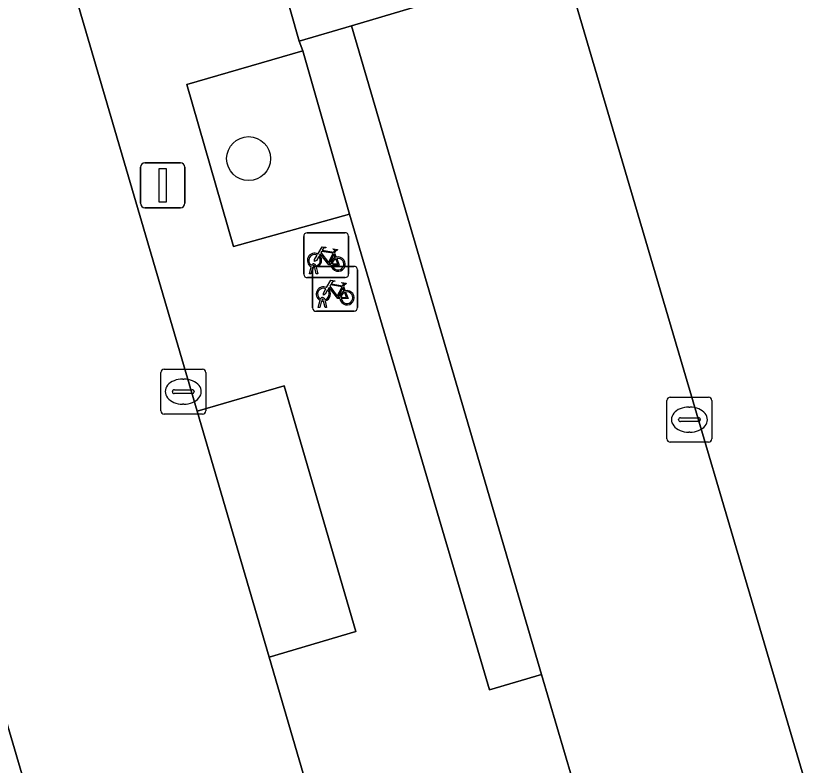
# Model space of a CAD drawing. Extents: x 159371 to 159986, y 382987 to 383597.
# Drawn here: x 159641.59 to 159659.34, y 383539.17 to 383555.86 of the extents above; entities that cross this region are included whole.
import ezdxf

# ---------------------------------------------------------------- set-up
doc = ezdxf.new("R2010")
doc.units = 0
for name, color, linetype in [('IMGEO_Boom', 7, 'Continuous'), ('IMGEO_Fietsenrek', 7, 'Continuous'), ('IMGEO_Groenvoorziening', 7, 'Continuous'), ('IMGEO_Haag', 7, 'Continuous'), ('IMGEO_Kolk', 7, 'Continuous'), ('IMGEO_Lichtmast', 7, 'Continuous'), ('IMGEO_Parkeervlak_open', 7, 'Continuous'), ('IMGEO_Rijbaan_lokaal_open', 7, 'Continuous'), ('IMGEO_Voetpad_open', 7, 'Continuous')]:
    doc.layers.add(name, color=color, linetype=linetype)

msp = doc.modelspace()

# ---------------------------------------------------------------- linework, layer by layer
at = {"layer": 'IMGEO_Boom'}
msp.add_circle((159646.774, 383552.683), 0.489, dxfattribs=at)
at = {"layer": 'IMGEO_Fietsenrek'}
for p, q in [((159648.076, 383551.031), (159648.917, 383551.031)), ((159648.917, 383551.031), (159648.076, 383551.031)), ((159648.001, 383550.106), (159648.001, 383550.947)), ((159648.001, 383550.947), (159648.001, 383550.106)), ((159649.001, 383550.956), (159649.001, 383550.115)), ((159649.001, 383550.115), (159649.001, 383550.956)), ((159648.688, 383550.58), (159648.724, 383550.485)), ((159648.128, 383550.115), (159648.167, 383550.275)), ((159648.197, 383550.263), (159648.162, 383550.115)), ((159648.199, 383549.357), (159648.199, 383550.198)), ((159648.199, 383550.198), (159648.199, 383549.357)), ((159648.239, 383550.287), (159648.238, 383550.291)), ((159648.28, 383550.115), (159648.246, 383550.257)), ((159648.27, 383550.298), (159648.271, 383550.291)), ((159648.274, 383550.282), (159649.115, 383550.282)), ((159649.115, 383550.282), (159648.274, 383550.282)), ((159648.278, 383550.261), (159648.313, 383550.115)), ((159649.199, 383550.207), (159649.199, 383549.366)), ((159649.199, 383549.366), (159649.199, 383550.207)), ((159648.926, 383550.031), (159648.085, 383550.031)), ((159648.085, 383550.031), (159648.926, 383550.031)), ((159648.162, 383550.115), (159648.128, 383550.115)), ((159648.313, 383550.115), (159648.28, 383550.115)), ((159648.886, 383549.831), (159648.922, 383549.736)), ((159648.326, 383549.366), (159648.365, 383549.526)), ((159648.395, 383549.514), (159648.36, 383549.366)), ((159648.437, 383549.538), (159648.436, 383549.542)), ((159648.478, 383549.366), (159648.444, 383549.508)), ((159648.468, 383549.549), (159648.469, 383549.542)), ((159648.476, 383549.512), (159648.511, 383549.366)), ((159649.124, 383549.282), (159648.283, 383549.282)), ((159648.283, 383549.282), (159649.124, 383549.282)), ((159648.36, 383549.366), (159648.326, 383549.366)), ((159648.511, 383549.366), (159648.478, 383549.366))]:
    msp.add_line(p, q, dxfattribs=at)
for points in [[(159648.314, 383550.557), (159648.409, 383550.721), (159648.495, 383550.707), (159648.497, 383550.698), (159648.441, 383550.687), (159648.414, 383550.642), (159648.67, 383550.601)], [(159648.67, 383550.601), (159648.695, 383550.65), (159648.689, 383550.654), (159648.666, 383550.658), (159648.654, 383550.665), (159648.653, 383550.668), (159648.655, 383550.673), (159648.75, 383550.658), (159648.752, 383550.648), (159648.742, 383550.635), (159648.73, 383550.629), (159648.716, 383550.635), (159648.688, 383550.58)], [(159648.335, 383550.505), (159648.283, 383550.415), (159648.243, 383550.39), (159648.244, 383550.437), (159648.299, 383550.531)], [(159648.61, 383550.313), (159648.56, 383550.313), (159648.369, 383550.564), (159648.35, 383550.532)], [(159648.657, 383550.576), (159648.4, 383550.617), (159648.383, 383550.588), (159648.55, 383550.368), (159648.657, 383550.576)], [(159648.705, 383550.478), (159648.675, 383550.555), (159648.566, 383550.337), (159648.609, 383550.337)], [(159648.639, 383550.337), (159648.759, 383550.336), (159648.715, 383550.45)], [(159648.735, 383550.457), (159648.79, 383550.312), (159648.64, 383550.312)], [(159648.512, 383549.808), (159648.607, 383549.972), (159648.693, 383549.958), (159648.695, 383549.949), (159648.639, 383549.938), (159648.612, 383549.893), (159648.868, 383549.852)], [(159648.808, 383549.564), (159648.758, 383549.564), (159648.567, 383549.815), (159648.548, 383549.783)], [(159648.855, 383549.827), (159648.598, 383549.868), (159648.581, 383549.839), (159648.748, 383549.619), (159648.855, 383549.827)], [(159648.903, 383549.729), (159648.873, 383549.806), (159648.764, 383549.588), (159648.807, 383549.588)], [(159648.868, 383549.852), (159648.893, 383549.901), (159648.887, 383549.905), (159648.864, 383549.909), (159648.852, 383549.916), (159648.851, 383549.919), (159648.853, 383549.924), (159648.948, 383549.909), (159648.95, 383549.899), (159648.94, 383549.886), (159648.928, 383549.88), (159648.914, 383549.886), (159648.886, 383549.831)], [(159648.533, 383549.756), (159648.481, 383549.666), (159648.441, 383549.641), (159648.442, 383549.688), (159648.497, 383549.782)], [(159648.837, 383549.588), (159648.957, 383549.587), (159648.913, 383549.701)], [(159648.933, 383549.708), (159648.988, 383549.563), (159648.838, 383549.563)]]:
    msp.add_lwpolyline(points, dxfattribs=at)
for centre, radius, start, end in [((159648.079, 383550.953), 0.0779, 92.4484, 184.2845), ((159648.079, 383550.953), 0.0779, 92.4484, 184.2845), ((159648.923, 383550.953), 0.0779, 2.4484, 94.2845), ((159648.923, 383550.953), 0.0779, 2.4484, 94.2845), ((159648.241, 383550.416), 0.159, 62.6766, 242.1369), ((159648.241, 383550.416), 0.129, 63.3192, 238.903), ((159648.241, 383550.416), 0.129, 283.6043, 43.4302), ((159648.241, 383550.416), 0.159, 283.5766, 46.6042), ((159648.221, 383550.287), 0.0499, 12.8025, 158.6934), ((159648.768, 383550.332), 0.159, 113.3408, 178.3217), ((159648.768, 383550.332), 0.159, 187.0065, 105.7708), ((159648.768, 383550.332), 0.129, 113.923, 177.9556), ((159648.768, 383550.332), 0.129, 188.6715, 104.5883), ((159648.241, 383550.416), 0.159, 253.9967, 271.7867), ((159648.277, 383550.204), 0.0779, 92.4484, 184.2845), ((159648.277, 383550.204), 0.0779, 92.4484, 184.2845), ((159648.221, 383550.287), 0.0174, 12.8025, 163.4502), ((159648.241, 383550.416), 0.129, 253.415, 269.0204), ((159649.121, 383550.204), 0.0779, 2.4484, 94.2845), ((159649.121, 383550.204), 0.0779, 2.4484, 94.2845), ((159648.079, 383550.109), 0.0779, 182.4484, 274.2845), ((159648.079, 383550.109), 0.0779, 182.4484, 274.2845), ((159648.923, 383550.109), 0.0779, 272.4484, 4.2845), ((159648.923, 383550.109), 0.0779, 272.4484, 4.2845), ((159648.439, 383549.667), 0.159, 62.6766, 242.1369), ((159648.439, 383549.667), 0.129, 63.3192, 238.903), ((159648.439, 383549.667), 0.129, 283.6043, 43.4302), ((159648.439, 383549.667), 0.159, 283.5766, 46.6042), ((159648.966, 383549.583), 0.159, 113.3408, 178.3217), ((159648.966, 383549.583), 0.159, 187.0065, 105.7708), ((159648.966, 383549.583), 0.129, 113.923, 177.9556), ((159648.966, 383549.583), 0.129, 188.6715, 104.5883), ((159648.419, 383549.538), 0.0499, 12.8025, 158.6934), ((159648.439, 383549.667), 0.159, 253.9967, 271.7867), ((159648.419, 383549.538), 0.0174, 12.8025, 163.4502), ((159648.439, 383549.667), 0.129, 253.415, 269.0204), ((159648.277, 383549.36), 0.0779, 182.4484, 274.2845), ((159648.277, 383549.36), 0.0779, 182.4484, 274.2845), ((159649.121, 383549.36), 0.0779, 272.4484, 4.2845), ((159649.121, 383549.36), 0.0779, 272.4484, 4.2845)]:
    msp.add_arc(centre, radius, start, end, dxfattribs=at)
at = {"layer": 'IMGEO_Groenvoorziening'}
for points in [[(159649.066, 383555.642), (159647.901, 383555.297), (159647.978, 383555.084), (159649.024, 383551.446), (159652.137, 383540.849), (159653.299, 383541.189)], [(159647.978, 383555.084), (159645.402, 383554.335), (159646.44, 383550.728), (159649.024, 383551.446)]]:
    msp.add_lwpolyline(points, close=True, dxfattribs=at)
at = {"layer": 'IMGEO_Haag'}
msp.add_lwpolyline([(159649.066, 383555.642), (159647.901, 383555.297), (159647.978, 383555.084), (159649.024, 383551.446), (159652.137, 383540.849), (159653.299, 383541.189)], close=True, dxfattribs=at)
at = {"layer": 'IMGEO_Kolk'}
for p, q in [((159644.819, 383547.066), (159644.819, 383547.918)), ((159644.894, 383547.992), (159645.746, 383547.992)), ((159645.82, 383547.918), (159645.82, 383547.066)), ((159645.307, 383547.772), (159645.332, 383547.772)), ((159645.078, 383547.486), (159645.078, 383547.498)), ((159645.121, 383547.535), (159645.519, 383547.535)), ((159645.562, 383547.498), (159645.562, 383547.486)), ((159645.516, 383547.449), (159645.118, 383547.449)), ((159656.164, 383547.368), (159657.016, 383547.368)), ((159645.33, 383547.212), (159645.305, 383547.212)), ((159656.089, 383546.442), (159656.089, 383547.294)), ((159656.577, 383547.148), (159656.602, 383547.148)), ((159657.09, 383547.294), (159657.09, 383546.442)), ((159645.746, 383546.992), (159644.894, 383546.992)), ((159656.348, 383546.862), (159656.348, 383546.874)), ((159656.786, 383546.825), (159656.388, 383546.825)), ((159656.391, 383546.911), (159656.789, 383546.911)), ((159656.832, 383546.874), (159656.832, 383546.862)), ((159656.6, 383546.588), (159656.575, 383546.588)), ((159657.016, 383546.368), (159656.164, 383546.368))]:
    msp.add_line(p, q, dxfattribs=at)
for points in [[(159644.819, 383547.066), (159644.819, 383547.918)], [(159644.894, 383547.992), (159645.746, 383547.992)], [(159645.82, 383547.918), (159645.82, 383547.066)], [(159656.164, 383547.368), (159657.016, 383547.368)], [(159656.089, 383546.442), (159656.089, 383547.294)], [(159657.09, 383547.294), (159657.09, 383546.442)], [(159645.746, 383546.992), (159644.894, 383546.992)], [(159657.016, 383546.368), (159656.164, 383546.368)]]:
    msp.add_lwpolyline(points, dxfattribs=at)
for centre, radius, start, end in [((159644.896, 383547.916), 0.0765, 91.552, 178.448), ((159644.896, 383547.916), 0.0765, 91.552, 178.448), ((159645.744, 383547.916), 0.0765, 1.552, 88.448), ((159645.744, 383547.916), 0.0765, 1.552, 88.448), ((159645.118, 383547.495), 0.0403, 85.8775, 175.7526), ((159645.115, 383547.485), 0.0366, 178.938, 274.7102), ((159645.519, 383547.492), 0.043, 264.8664, 352.4533), ((159645.523, 383547.497), 0.0386, 1.7309, 96.639), ((159656.166, 383547.292), 0.0765, 91.552, 178.448), ((159656.166, 383547.292), 0.0765, 91.552, 178.448), ((159657.014, 383547.292), 0.0765, 1.552, 88.448), ((159657.014, 383547.292), 0.0765, 1.552, 88.448), ((159644.896, 383547.068), 0.0765, 181.552, 268.448), ((159644.896, 383547.068), 0.0765, 181.552, 268.448), ((159645.744, 383547.068), 0.0765, 271.552, 358.448), ((159645.744, 383547.068), 0.0765, 271.552, 358.448), ((159656.388, 383546.871), 0.0403, 85.8775, 175.7526), ((159656.385, 383546.861), 0.0366, 178.938, 274.7102), ((159656.789, 383546.868), 0.043, 264.8664, 352.4533), ((159656.793, 383546.873), 0.0386, 1.7309, 96.639), ((159656.166, 383546.444), 0.0765, 181.552, 268.448), ((159656.166, 383546.444), 0.0765, 181.552, 268.448), ((159657.014, 383546.444), 0.0765, 271.552, 358.448), ((159657.014, 383546.444), 0.0765, 271.552, 358.448)]:
    msp.add_arc(centre, radius, start, end, dxfattribs=at)
for centre, major_axis, ratio, start_param, end_param in [((159645.306, 383547.492), (-0.387, 0.002), 0.722429, 4.712389, 7.853982), ((159645.331, 383547.492), (-0.39, 0.002), 0.717154, 1.570796, 4.712389), ((159656.576, 383546.868), (-0.387, 0.002), 0.722429, 4.712389, 7.853982), ((159656.601, 383546.868), (-0.39, 0.002), 0.717154, 1.570796, 4.712389)]:
    msp.add_ellipse(centre, major_axis=major_axis, ratio=ratio, start_param=start_param, end_param=end_param, dxfattribs=at)
at = {"layer": 'IMGEO_Lichtmast'}
for p, q in [((159644.366, 383551.689), (159644.366, 383552.489)), ((159644.366, 383552.489), (159644.366, 383551.689)), ((159644.466, 383552.589), (159645.256, 383552.589)), ((159645.256, 383552.589), (159644.466, 383552.589)), ((159645.356, 383552.489), (159645.356, 383551.689)), ((159645.356, 383551.689), (159645.356, 383552.489)), ((159645.256, 383551.589), (159644.466, 383551.589)), ((159644.466, 383551.589), (159645.256, 383551.589))]:
    msp.add_line(p, q, dxfattribs=at)
msp.add_lwpolyline([(159644.786, 383552.464), (159644.936, 383552.464), (159644.936, 383551.714), (159644.786, 383551.714), (159644.786, 383552.464)], dxfattribs=at)
for centre, start, end in [((159644.466, 383552.489), 90, 180), ((159644.466, 383552.489), 90, 180), ((159645.256, 383552.489), 0, 90), ((159645.256, 383552.489), 360, 90), ((159644.466, 383551.689), 180, 270), ((159644.466, 383551.689), 180, 270), ((159645.256, 383551.689), 270, 0), ((159645.256, 383551.689), 270, 0)]:
    msp.add_arc(centre, 0.1, start, end, dxfattribs=at)
at = {"layer": 'IMGEO_Parkeervlak_open'}
for points in [[(159653.793, 383557.052), (159649.066, 383555.642), (159653.299, 383541.189), (159653.977, 383538.875), (159658.059, 383524.939), (159662.824, 383526.367)], [(159638.477, 383550.021), (159636.564, 383549.479), (159639.95, 383537.925), (159641.872, 383538.476)], [(159645.628, 383547.054), (159647.229, 383541.58), (159649.164, 383542.146), (159647.563, 383547.62)]]:
    msp.add_lwpolyline(points, close=True, dxfattribs=at)
at = {"layer": 'IMGEO_Rijbaan_lokaal_open'}
for points in [[(159648.17, 383558.603), (159648.465, 383557.669), (159647.33, 383557.322), (159647.901, 383555.297), (159649.066, 383555.642), (159653.793, 383557.052), (159662.824, 383526.367), (159658.059, 383524.939), (159656.913, 383524.598), (159658.706, 383518.849), (159668.461, 383521.501), (159668.749, 383521.585), (159670.726, 383522.163), (159671.014, 383522.247), (159675.313, 383523.537), (159676.016, 383521.133), (159684.721, 383523.682), (159684.971, 383522.846), (159685.704, 383523.677), (159681.304, 383538.663)], [(159647.229, 383541.58), (159645.628, 383547.054), (159642.988, 383556.08)], [(159638.064, 383551.313), (159638.477, 383550.021), (159641.872, 383538.476), (159643.547, 383532.683), (159649.044, 383514.017), (159654.814, 383515.652), (159654.497, 383516.812), (159652.539, 383523.424), (159651.954, 383525.424), (159650.292, 383531.106), (159647.229, 383541.58)]]:
    msp.add_lwpolyline(points, dxfattribs=at)
at = {"layer": 'IMGEO_Voetpad_open'}
msp.add_lwpolyline([(159653.977, 383538.875), (159653.299, 383541.189), (159652.137, 383540.849), (159649.024, 383551.446), (159646.44, 383550.728), (159645.402, 383554.335), (159647.978, 383555.084), (159647.901, 383555.297), (159647.33, 383557.322), (159642.988, 383556.08), (159645.628, 383547.054), (159647.563, 383547.62), (159649.164, 383542.146), (159647.229, 383541.58), (159650.292, 383531.106)], dxfattribs=at)

doc.saveas('drawing.dxf')
